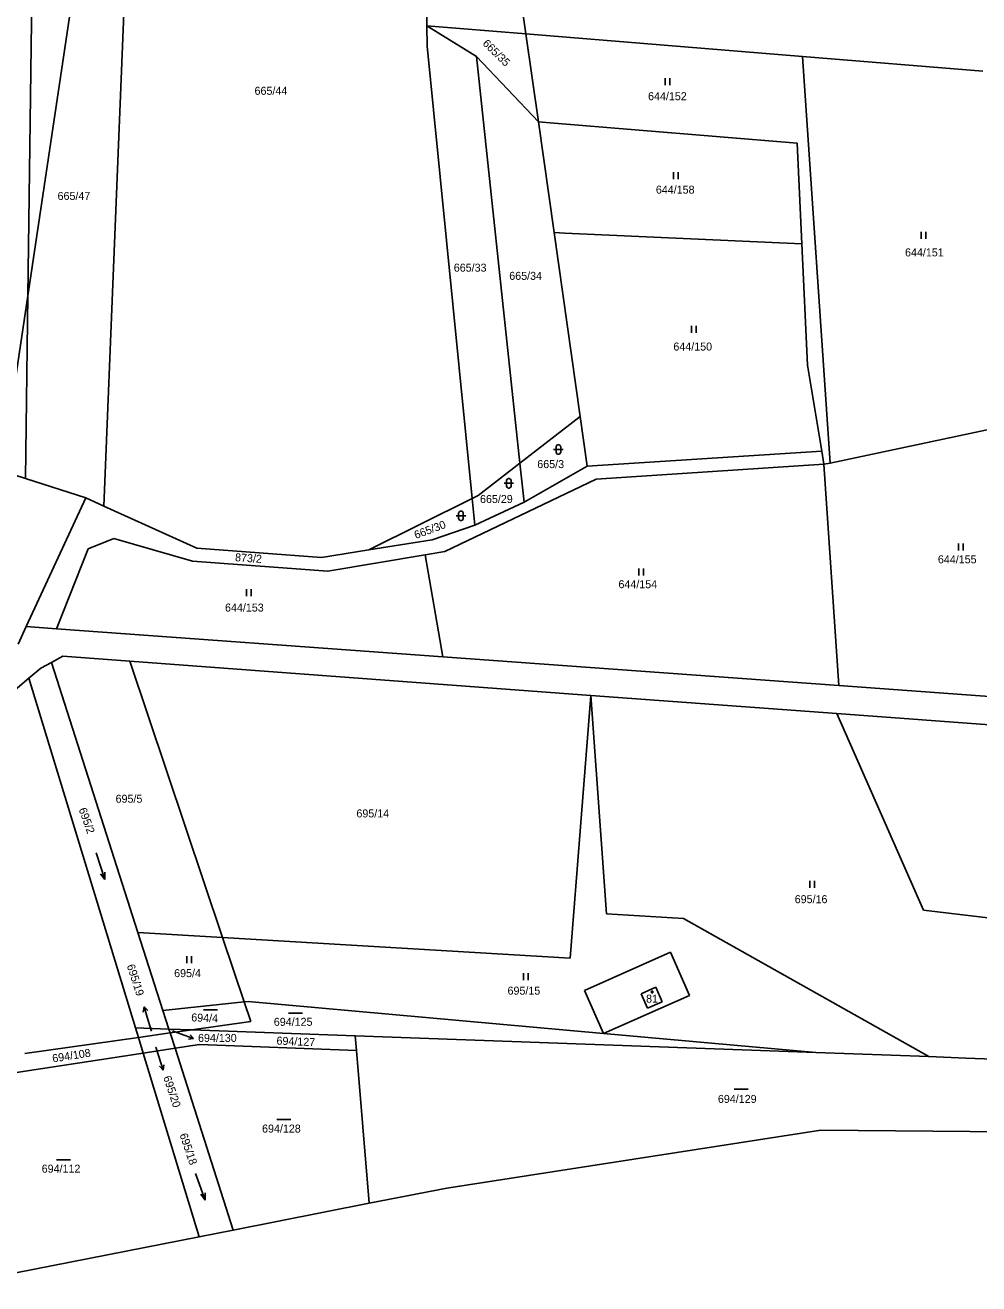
# Model space of a CAD drawing. Extents: x -791032 to -787751, y -1106872 to -1104403.
# Drawn here: x -789337.7 to -789135.1, y -1106012 to -1105744.6 of the extents above; entities that cross this region are included whole.
import ezdxf

# ---------------------------------------------------------------- set-up
doc = ezdxf.new("R2010")
doc.units = 0
for name, color, linetype in [('Komunikace', 7, 'Continuous'), ('Vrstva 1', 7, 'Continuous'), ('Vrstva 14', 7, 'Continuous'), ('Vrstva 15', 7, 'Continuous'), ('Vrstva 16', 7, 'Continuous'), ('Vrstva 2', 7, 'Continuous'), ('Vrstva 23', 7, 'Continuous'), ('Vrstva 25', 7, 'Continuous')]:
    doc.layers.add(name, color=color, linetype=linetype)

msp = doc.modelspace()

# ---------------------------------------------------------------- linework, layer by layer
at = {"layer": 'Komunikace'}
for p, q in [((-789310.86, -1105958.35), (-789311.58, -1105956.02)), ((-789306.44, -1105958.23), (-789304.75, -1105958.86)), ((-789309.94, -1105961.71), (-789309.32, -1105963.71))]:
    msp.add_line(p, q, dxfattribs=at)
at = {"layer": 'Vrstva 1'}
for p, q in [((-789337.13, -1105802.12), (-789335.86, -1105704.44)), ((-789323.31, -1105709.22), (-789337.13, -1105802.12)), ((-789231.33, -1105746.48), (-789235.65, -1105715.96)), ((-789252.63, -1105729.47), (-789252.36, -1105744.77)), ((-789320.99, -1105846.76), (-789316.6, -1105737.44)), ((-789252.36, -1105744.77), (-789252.29, -1105749.07)), ((-789241.85, -1105751.29), (-789252.36, -1105744.77)), ((-789252.36, -1105744.77), (-789231.33, -1105746.48)), ((-789228.69, -1105765.15), (-789231.33, -1105746.48)), ((-789172.58, -1105751.25), (-789231.33, -1105746.48)), ((-789242.75, -1105845.14), (-789252.29, -1105749.07)), ((-789228.69, -1105765.15), (-789241.85, -1105751.29)), ((-789241.85, -1105751.29), (-789232.61, -1105837.65)), ((-789134.24, -1105754.36), (-789172.58, -1105751.25)), ((-789172.58, -1105751.25), (-789166.69, -1105837.62)), ((-789225.36, -1105788.65), (-789228.69, -1105765.15)), ((-789225.31, -1105765.43), (-789228.69, -1105765.15)), ((-789173.72, -1105769.66), (-789225.31, -1105765.43)), ((-789172.7, -1105791.06), (-789173.72, -1105769.66)), ((-789219.83, -1105827.76), (-789225.36, -1105788.65)), ((-789225.36, -1105788.65), (-789223.08, -1105788.76)), ((-789223.08, -1105788.76), (-789172.7, -1105791.06)), ((-789171.47, -1105816.85), (-789172.7, -1105791.06)), ((-789337.13, -1105802.12), (-789342.65, -1105839.26)), ((-789337.63, -1105840.88), (-789337.13, -1105802.12)), ((-789171.47, -1105816.85), (-789168.46, -1105835.11)), ((-789166.69, -1105837.62), (-789118.39, -1105827.39)), ((-789232.61, -1105837.65), (-789219.83, -1105827.76)), ((-789218.34, -1105838.26), (-789219.83, -1105827.76)), ((-789218.34, -1105838.26), (-789168.46, -1105835.11)), ((-789168, -1105837.9), (-789168.46, -1105835.11)), ((-789241.48, -1105844.51), (-789232.61, -1105837.65)), ((-789232.61, -1105837.65), (-789231.73, -1105845.92)), ((-789216.4, -1105841.04), (-789168, -1105837.9)), ((-789168, -1105837.9), (-789166.69, -1105837.62)), ((-789164.86, -1105884.91), (-789168, -1105837.9)), ((-789342.65, -1105839.26), (-789337.63, -1105840.88)), ((-789337.63, -1105840.88), (-789324.82, -1105845.02)), ((-789231.73, -1105845.92), (-789218.34, -1105838.26)), ((-789216.4, -1105841.04), (-789248.59, -1105856.44)), ((-789337.49, -1105872.37), (-789324.82, -1105845.02)), ((-789324.82, -1105845.02), (-789320.99, -1105846.76)), ((-789264.71, -1105856.09), (-789242.75, -1105845.14)), ((-789242.75, -1105845.14), (-789241.48, -1105844.51)), ((-789242.19, -1105850.8), (-789242.75, -1105845.14)), ((-789242.19, -1105850.8), (-789231.73, -1105845.92)), ((-789320.99, -1105846.76), (-789301.26, -1105855.69)), ((-789251.28, -1105853.94), (-789242.19, -1105850.8)), ((-789318.88, -1105853.65), (-789324.32, -1105855.87)), ((-789302.14, -1105858.45), (-789318.88, -1105853.65)), ((-789264.71, -1105856.09), (-789251.28, -1105853.94)), ((-789324.32, -1105855.87), (-789331.09, -1105872.83)), ((-789301.26, -1105855.69), (-789274.75, -1105857.7)), ((-789274.75, -1105857.7), (-789264.71, -1105856.09)), ((-789248.59, -1105856.44), (-789252.72, -1105857.13)), ((-789273.39, -1105860.57), (-789302.14, -1105858.45)), ((-789252.72, -1105857.13), (-789273.39, -1105860.57)), ((-789248.95, -1105878.8), (-789252.72, -1105857.13)), ((-789339.21, -1105876.08), (-789337.49, -1105872.37)), ((-789331.09, -1105872.83), (-789337.49, -1105872.37)), ((-789248.95, -1105878.8), (-789331.09, -1105872.83)), ((-789332.12, -1105879.98), (-789334.37, -1105881.2)), ((-789329.71, -1105878.67), (-789332.12, -1105879.98)), ((-789332.12, -1105879.98), (-789313.76, -1105937.34)), ((-789329.71, -1105878.67), (-789315.48, -1105879.72)), ((-789315.48, -1105879.72), (-789295.78, -1105938.41)), ((-789315.48, -1105879.72), (-789217.51, -1105886.98)), ((-789164.86, -1105884.91), (-789248.95, -1105878.8)), ((-789336.93, -1105883.36), (-789357.53, -1105900.74)), ((-789334.37, -1105881.2), (-789336.93, -1105883.36)), ((-789314.28, -1105957.61), (-789336.93, -1105883.36)), ((-789120.49, -1105888.13), (-789164.86, -1105884.91)), ((-789217.51, -1105886.98), (-789221.92, -1105942.81)), ((-789217.51, -1105886.98), (-789214.23, -1105933.4)), ((-789217.51, -1105886.98), (-789165.3, -1105890.85)), ((-789165.3, -1105890.85), (-789118.17, -1105894.34)), ((-789165.3, -1105890.85), (-789146.88, -1105932.64)), ((-789214.23, -1105933.4), (-789197.83, -1105934.35)), ((-789145.73, -1105963.73), (-789197.83, -1105934.35)), ((-789146.88, -1105932.64), (-789118.64, -1105935.96)), ((-789313.76, -1105937.34), (-789308.45, -1105953.94)), ((-789313.76, -1105937.34), (-789295.78, -1105938.41)), ((-789295.78, -1105938.41), (-789291.2, -1105952.07)), ((-789295.78, -1105938.41), (-789221.92, -1105942.81)), ((-789218.92, -1105949.66), (-789200.59, -1105941.56)), ((-789200.59, -1105941.56), (-789196.55, -1105950.71)), ((-789214.84, -1105958.79), (-789218.92, -1105949.66)), ((-789308.45, -1105953.94), (-789291.2, -1105952.07)), ((-789291.2, -1105952.07), (-789290.35, -1105951.98)), ((-789291.2, -1105952.07), (-789289.78, -1105956.29)), ((-789290.35, -1105951.98), (-789214.84, -1105958.79)), ((-789214.84, -1105958.79), (-789196.55, -1105950.71)), ((-789308.45, -1105953.94), (-789307.19, -1105957.87)), ((-789313.66, -1105959.65), (-789314.28, -1105957.61)), ((-789314.28, -1105957.61), (-789307.19, -1105957.87)), ((-789307.19, -1105957.87), (-789302.28, -1105958.05)), ((-789307.19, -1105957.87), (-789306.92, -1105958.7)), ((-789306.92, -1105958.7), (-789302.28, -1105958.05)), ((-789302.28, -1105958.05), (-789289.78, -1105956.29)), ((-789302.28, -1105958.05), (-789267.58, -1105959.31)), ((-789337.82, -1105963.05), (-789313.66, -1105959.65)), ((-789313.66, -1105959.65), (-789306.92, -1105958.7)), ((-789312.65, -1105962.96), (-789313.66, -1105959.65)), ((-789306.92, -1105958.7), (-789305.89, -1105961.93)), ((-789305.89, -1105961.93), (-789300.67, -1105961.13)), ((-789267.32, -1105962.43), (-789300.67, -1105961.13)), ((-789267.58, -1105959.31), (-789267.32, -1105962.43)), ((-789267.58, -1105959.31), (-789169.76, -1105962.86)), ((-789214.84, -1105958.79), (-789169.76, -1105962.86)), ((-789348.34, -1105968.42), (-789312.65, -1105962.96)), ((-789312.65, -1105962.96), (-789305.89, -1105961.93)), ((-789300.75, -1106001.99), (-789312.65, -1105962.96)), ((-789305.89, -1105961.93), (-789293.53, -1106000.57)), ((-789264.63, -1105994.89), (-789267.32, -1105962.43)), ((-789169.76, -1105962.86), (-789145.73, -1105963.73)), ((-789145.73, -1105963.73), (-789137.84, -1105964.02)), ((-789137.84, -1105964.02), (-789129.93, -1105964.31)), ((-789248.16, -1105991.65), (-789168.64, -1105979.38)), ((-789168.64, -1105979.38), (-789090.71, -1105979.98)), ((-789264.63, -1105994.89), (-789248.16, -1105991.65)), ((-789293.53, -1106000.57), (-789264.63, -1105994.89)), ((-789300.75, -1106001.99), (-789293.53, -1106000.57)), ((-789351.57, -1106011.99), (-789300.75, -1106001.99))]:
    msp.add_line(p, q, dxfattribs=at)
at = {"layer": 'Vrstva 16'}
for p, q in [((-789312.462, -1105953.152), (-789312.646, -1105954.255)), ((-789311.58, -1105956.02), (-789312.462, -1105953.152)), ((-789312.462, -1105953.152), (-789311.69, -1105953.961)), ((-789304.75, -1105958.86), (-789301.939, -1105959.909)), ((-789301.939, -1105959.909), (-789303.051, -1105960.027)), ((-789301.939, -1105959.909), (-789302.701, -1105959.091)), ((-789309.32, -1105963.71), (-789308.431, -1105966.575)), ((-789308.431, -1105966.575), (-789309.205, -1105965.768)), ((-789308.431, -1105966.575), (-789308.25, -1105965.472))]:
    msp.add_line(p, q, dxfattribs=at)
at = {"layer": 'Vrstva 2'}
for p, q in [((-789206.85, -1105950.37), (-789203.75, -1105949)), ((-789205.49, -1105953.46), (-789206.85, -1105950.37)), ((-789202.39, -1105952.09), (-789203.75, -1105949)), ((-789205.49, -1105953.46), (-789202.39, -1105952.09))]:
    msp.add_line(p, q, dxfattribs=at)
at = {"layer": 'Vrstva 23'}
for p, q in [((-789201.72, -1105757.34), (-789201.72, -1105755.84)), ((-789200.72, -1105755.84), (-789200.72, -1105757.34)), ((-789199.99, -1105777.32), (-789199.99, -1105775.82)), ((-789198.99, -1105775.82), (-789198.99, -1105777.32)), ((-789147.35, -1105790), (-789147.35, -1105788.5)), ((-789146.35, -1105788.5), (-789146.35, -1105790)), ((-789196.16, -1105809.99), (-789196.16, -1105808.49)), ((-789195.16, -1105808.49), (-789195.16, -1105809.99)), ((-789225.44, -1105834.74), (-789223.44, -1105834.74)), ((-789224.94, -1105834.14), (-789224.84, -1105833.94)), ((-789224.94, -1105835.34), (-789224.94, -1105834.14)), ((-789224.84, -1105835.54), (-789224.94, -1105835.34)), ((-789224.84, -1105833.94), (-789224.74, -1105833.84)), ((-789224.74, -1105835.64), (-789224.84, -1105835.54)), ((-789224.74, -1105833.84), (-789224.54, -1105833.74)), ((-789224.54, -1105833.74), (-789224.34, -1105833.74)), ((-789224.34, -1105833.74), (-789224.14, -1105833.84)), ((-789224.14, -1105833.84), (-789224.04, -1105833.94)), ((-789224.04, -1105835.54), (-789224.14, -1105835.64)), ((-789224.04, -1105833.94), (-789223.94, -1105834.14)), ((-789223.94, -1105835.34), (-789224.04, -1105835.54)), ((-789223.94, -1105834.14), (-789223.94, -1105835.34)), ((-789224.54, -1105835.74), (-789224.74, -1105835.64)), ((-789224.34, -1105835.74), (-789224.54, -1105835.74)), ((-789224.14, -1105835.64), (-789224.34, -1105835.74)), ((-789235.97, -1105841.93), (-789233.97, -1105841.93)), ((-789235.47, -1105841.33), (-789235.37, -1105841.13)), ((-789235.47, -1105842.53), (-789235.47, -1105841.33)), ((-789235.37, -1105842.73), (-789235.47, -1105842.53)), ((-789235.37, -1105841.13), (-789235.27, -1105841.03)), ((-789235.27, -1105842.83), (-789235.37, -1105842.73)), ((-789235.27, -1105841.03), (-789235.07, -1105840.93)), ((-789235.07, -1105842.93), (-789235.27, -1105842.83)), ((-789235.07, -1105840.93), (-789234.87, -1105840.93)), ((-789234.87, -1105842.93), (-789235.07, -1105842.93)), ((-789234.87, -1105840.93), (-789234.67, -1105841.03)), ((-789234.67, -1105842.83), (-789234.87, -1105842.93)), ((-789234.67, -1105841.03), (-789234.57, -1105841.13)), ((-789234.57, -1105842.73), (-789234.67, -1105842.83)), ((-789234.57, -1105841.13), (-789234.47, -1105841.33)), ((-789234.47, -1105842.53), (-789234.57, -1105842.73)), ((-789234.47, -1105841.33), (-789234.47, -1105842.53)), ((-789246.13, -1105848.83), (-789244.13, -1105848.83)), ((-789245.63, -1105848.23), (-789245.53, -1105848.03)), ((-789245.63, -1105849.43), (-789245.63, -1105848.23)), ((-789245.53, -1105848.03), (-789245.43, -1105847.93)), ((-789245.43, -1105847.93), (-789245.23, -1105847.83)), ((-789245.23, -1105847.83), (-789245.03, -1105847.83)), ((-789245.03, -1105847.83), (-789244.83, -1105847.93)), ((-789244.83, -1105847.93), (-789244.73, -1105848.03)), ((-789244.73, -1105848.03), (-789244.63, -1105848.23)), ((-789244.63, -1105848.23), (-789244.63, -1105849.43)), ((-789245.53, -1105849.63), (-789245.63, -1105849.43)), ((-789245.43, -1105849.73), (-789245.53, -1105849.63)), ((-789245.23, -1105849.83), (-789245.43, -1105849.73)), ((-789245.03, -1105849.83), (-789245.23, -1105849.83)), ((-789244.83, -1105849.73), (-789245.03, -1105849.83)), ((-789244.73, -1105849.63), (-789244.83, -1105849.73)), ((-789244.63, -1105849.43), (-789244.73, -1105849.63)), ((-789139.41, -1105856.23), (-789139.41, -1105854.73)), ((-789138.41, -1105854.73), (-789138.41, -1105856.23)), ((-789207.32, -1105861.52), (-789207.32, -1105860.02)), ((-789206.32, -1105860.02), (-789206.32, -1105861.52)), ((-789290.7, -1105865.93), (-789290.7, -1105864.43)), ((-789289.7, -1105864.43), (-789289.7, -1105865.93)), ((-789322.648, -1105920.43), (-789320.771, -1105926.129)), ((-789320.771, -1105926.129), (-789321.715, -1105924.861)), ((-789320.771, -1105926.129), (-789320.765, -1105924.548)), ((-789171.04, -1105927.85), (-789171.04, -1105926.35)), ((-789170.04, -1105926.35), (-789170.04, -1105927.85)), ((-789303.37, -1105943.89), (-789303.37, -1105942.39)), ((-789302.37, -1105942.39), (-789302.37, -1105943.89)), ((-789231.88, -1105947.47), (-789231.88, -1105945.97)), ((-789230.88, -1105945.97), (-789230.88, -1105947.47)), ((-789299.83, -1105953.79), (-789296.83, -1105953.79)), ((-789281.77, -1105954.47), (-789278.77, -1105954.47)), ((-789187.11, -1105970.65), (-789184.11, -1105970.65)), ((-789284.25, -1105977.09), (-789281.25, -1105977.09)), ((-789331.1, -1105985.68), (-789328.1, -1105985.68)), ((-789301.511, -1105988.572), (-789299.448, -1105994.207)), ((-789299.448, -1105994.207), (-789300.433, -1105992.97)), ((-789299.448, -1105994.207), (-789299.494, -1105992.626))]:
    msp.add_line(p, q, dxfattribs=at)
at = {"layer": 'Vrstva 25'}
for p, q in [((-789204.67, -1105949.84), (-789204.37, -1105949.84)), ((-789204.67, -1105950.14), (-789204.67, -1105949.84)), ((-789204.37, -1105950.14), (-789204.67, -1105950.14)), ((-789204.37, -1105949.84), (-789204.37, -1105950.14))]:
    msp.add_line(p, q, dxfattribs=at)

# ---------------------------------------------------------------- texts
at = {"layer": 'Vrstva 14'}
for s, rotation, p in [('665/35', 315.54054, (-789240.665, -1105748.652)), ('665/30', 20.47518, (-789254.694, -1105853.782)), ('873/2', 356.28453, (-789293.169, -1105858.481)), ('695/2', 289.72494, (-789326.38, -1105911.19)), ('694/4', 357.54642, (-789302.469, -1105956.22)), ('694/127', 357.54642, (-789284.351, -1105961.164)), ('694/108', 8.90559, (-789331.821, -1105964.975)), ('695/18', 288.44973, (-789304.938, -1105980.307))]:
    msp.add_text(s, height=1.7, rotation=rotation, dxfattribs=at).set_placement(p)
for s, height, p in [('665/44', 1.7, (-789288.988, -1105759.4)), ('644/152', 1.7, (-789205.381, -1105760.55)), ('644/158', 1.7, (-789203.721, -1105780.4)), ('665/47', 1.7, (-789330.839, -1105781.74)), ('644/151', 1.7, (-789150.784, -1105793.73)), ('665/33', 1.7, (-789246.656, -1105796.97)), ('665/34', 1.7, (-789234.872, -1105798.71)), ('644/150', 1.7, (-789200, -1105813.73)), ('665/3', 1.7, (-789228.916, -1105838.7)), ('665/29', 1.7, (-789241.086, -1105846.12)), ('644/155', 1.7, (-789143.797, -1105858.93)), ('644/154', 1.7, (-789211.667, -1105864.22)), ('644/153', 1.7, (-789295.261, -1105869.18)), ('695/5', 1.7, (-789318.513, -1105909.79)), ('695/14', 1.7, (-789267.345, -1105912.91)), ('695/16', 1.7, (-789174.22, -1105931.13)), ('695/4', 1.7, (-789306.072, -1105946.84)), ('695/15', 1.7, (-789235.236, -1105950.56)), ('694/125', 1.7, (-789284.895, -1105957.18)), ('695/19', 0.1, (-789311.098, -1105958.35)), ('694/130', 0.1, (-789306.72, -1105958.23)), ('695/20', 0.1, (-789310.191, -1105961.71)), ('694/129', 1.7, (-789190.539, -1105973.56)), ('694/128', 1.7, (-789287.388, -1105979.86)), ('694/112', 1.7, (-789334.212, -1105988.38))]:
    msp.add_text(s, height=height, dxfattribs=at).set_placement(p)
at = {"layer": 'Vrstva 15'}
msp.add_text('81', height=1.7, dxfattribs=at).set_placement((-789205.8, -1105952.26))
at = {"layer": 'Vrstva 16'}
for s, rotation, p in [('695/19', 287.90442, (-789316.156, -1105944.393)), ('695/20', 288.53253, (-789308.421, -1105968.12))]:
    msp.add_text(s, height=1.7, rotation=rotation, dxfattribs=at).set_placement(p)
msp.add_text('694/130', height=1.7, dxfattribs=at).set_placement((-789301, -1105960.6))

doc.saveas('drawing.dxf')
